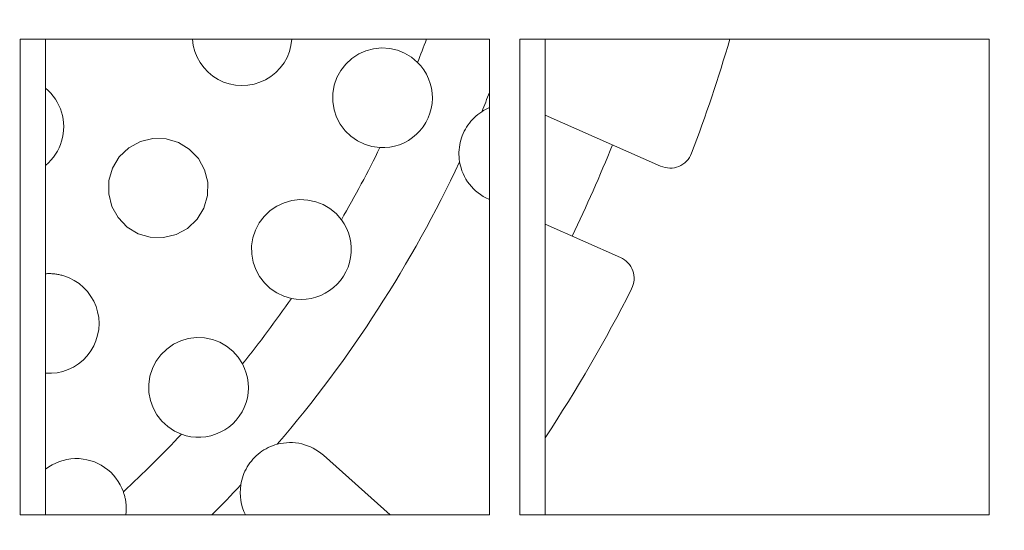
# Model space of a CAD drawing. Header units: metres. Extents: x 1306 to 1412, y -79 to 41.
# Tile 360 of 656: x 1360.8791 to 1360.9433, y -17.02 to -16.9867. Entities that reach past the tile are written whole.
import ezdxf

# ---------------------------------------------------------------- set-up
doc = ezdxf.new("R2010")
doc.units = ezdxf.units.M
doc.header["$PDMODE"] = 65
doc.linetypes.add('AUSGEZOGEN', pattern=[0])
doc.layers.add('XR$3$Maßlinie 1_50', color=7, linetype='AUSGEZOGEN', lineweight=25)
doc.layers.add('XR$4$Möblierung', color=4, linetype='AUSGEZOGEN', lineweight=13)
doc.styles.add('ARIAL', font='arial.ttf')
doc.dimstyles.new('DIMSTYLE_11', dxfattribs={"dimtxt": 0.15, "dimasz": 0.03000000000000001, "dimexe": 0, "dimexo": 0, "dimgap": 0.075, "dimtad": 2, "dimrnd": 0.005, "dimzin": 4, "dimdsep": 46, "dimtxsty": 'ARIAL', "dimblk1": 'ALL_ML_STRICH', "dimblk2": 'ALL_ML_STRICH', "dimsah": 1, "dimcen": 0, "dimclrd": 3, "dimclre": 3, "dimclrt": 3, "dimadec": 0, "dimazin": 0, "dimtfac": 1, "dimtdec": 0, "dimtix": 1, "dimtmove": 2, "dimatfit": 3, "dimfxl": 0, "dimtzin": 0, "dimlwd": 0, "dimlwe": 25, "dimarcsym": 0})
doc.dimstyles.new('DIMSTYLE_12', dxfattribs={"dimtxt": 0.15, "dimasz": 0.03000000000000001, "dimexe": 0, "dimexo": 0, "dimgap": 0.075, "dimtad": 2, "dimdec": 3, "dimrnd": 0.005, "dimzin": 4, "dimdsep": 46, "dimtxsty": 'ARIAL', "dimblk1": 'ALL_ML_STRICH', "dimblk2": 'ALL_ML_STRICH', "dimsah": 1, "dimcen": 0, "dimclrd": 3, "dimclre": 3, "dimclrt": 3, "dimadec": 0, "dimazin": 0, "dimtfac": 1, "dimtdec": 0, "dimtix": 1, "dimtmove": 2, "dimatfit": 3, "dimfxl": 0, "dimtzin": 0, "dimlwd": 0, "dimlwe": 25, "dimarcsym": 0})
doc.dimstyles.new('DIMSTYLE_24', dxfattribs={"dimtxt": 0.225, "dimasz": 0.15, "dimexe": 0, "dimexo": 0, "dimgap": 0.1125, "dimtad": 2, "dimrnd": 0.005, "dimzin": 4, "dimdsep": 46, "dimtxsty": 'ARIAL', "dimblk1": 'ALL_ML_STRICH', "dimblk2": 'ALL_ML_STRICH', "dimsah": 1, "dimcen": 0, "dimclrd": 3, "dimclre": 3, "dimclrt": 3, "dimadec": 0, "dimazin": 0, "dimtfac": 1, "dimtdec": 0, "dimtix": 1, "dimtmove": 2, "dimatfit": 3, "dimfxl": 0, "dimtzin": 0, "dimlwd": 0, "dimlwe": 25, "dimarcsym": 0})
doc.dimstyles.new('DIMSTYLE_6', dxfattribs={"dimtxt": 0.15, "dimasz": 0.15, "dimexe": 0, "dimexo": 0, "dimgap": 0.075, "dimtad": 2, "dimrnd": 0.005, "dimzin": 4, "dimdsep": 46, "dimtxsty": 'ARIAL', "dimblk1": 'ALL_ML_STRICH', "dimblk2": 'ALL_ML_STRICH', "dimsah": 1, "dimcen": 0, "dimclrd": 3, "dimclre": 3, "dimclrt": 3, "dimadec": 0, "dimazin": 0, "dimtfac": 1, "dimtdec": 0, "dimtix": 1, "dimtmove": 2, "dimatfit": 3, "dimfxl": 0, "dimtzin": 0, "dimlwd": 0, "dimlwe": 25, "dimarcsym": 0})
doc.dimstyles.new('DIMSTYLE_9', dxfattribs={"dimtxt": 0.15, "dimasz": 0.03000000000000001, "dimexe": 0, "dimexo": 0, "dimgap": 0.075, "dimtad": 2, "dimdec": 1, "dimlfac": 100, "dimrnd": 0.5, "dimzin": 4, "dimdsep": 46, "dimtxsty": 'ARIAL', "dimblk1": 'ALL_ML_STRICH', "dimblk2": 'ALL_ML_STRICH', "dimsah": 1, "dimcen": 0, "dimclrd": 3, "dimclre": 3, "dimclrt": 3, "dimadec": 0, "dimazin": 0, "dimtfac": 1, "dimtdec": 0, "dimtix": 1, "dimtmove": 2, "dimatfit": 3, "dimfxl": 0, "dimtvp": 1.2, "dimtzin": 0, "dimlwd": 0, "dimlwe": 25, "dimarcsym": 0})

# ---------------------------------------------------------------- blocks, each defined once
blk = doc.blocks.new('ALL_ML_STRICH')
at = {"color": 0, "linetype": 'ByBlock', "lineweight": -2}
for p, q in [((0, -0.5), (0, 0.5)), ((-0.3, -0.3), (0.3, 0.3)), ((-1, 0), (0.5, 0))]:
    blk.add_line(p, q, dxfattribs=at)
blk = doc.blocks.new('*D765')
at = {"layer": 'DEFPOINTS', "color": 3, "linetype": 'AUSGEZOGEN', "lineweight": 25, "transparency": 33554687}
for p in [(1342.770147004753, -10.15909497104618), (1342.770147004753, -20.11080697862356), (1361.060147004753, -20.30015715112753)]:
    blk.add_point(p, dxfattribs=at)
at = {"layer": 'XR$3$Maßlinie 1_50', "color": 3, "linetype": 'AUSGEZOGEN', "lineweight": -2, "transparency": 33554687}
for p, q in [((1342.770147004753, -10.20909497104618), (1342.770147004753, -10.15909497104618)), ((1342.770147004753, -10.15909497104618), (1361.060147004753, -10.15909497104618)), ((1361.060147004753, -10.20909497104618), (1361.060147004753, -10.15909497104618))]:
    blk.add_line(p, q, dxfattribs=at)
at = {"layer": 'XR$3$Maßlinie 1_50', "color": 3, "linetype": 'AUSGEZOGEN', "lineweight": 25, "transparency": 33554687, "xscale": 0.03000000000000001, "yscale": 0.03000000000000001, "zscale": 0.03000000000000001, "rotation": 180}
blk.add_blockref('ALL_ML_STRICH', (1342.770147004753, -10.15909497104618), dxfattribs=at)
at = {"layer": 'XR$3$Maßlinie 1_50', "color": 3, "linetype": 'AUSGEZOGEN', "lineweight": 25, "transparency": 33554687, "xscale": 0.03000000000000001, "yscale": 0.03000000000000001, "zscale": 0.03000000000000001}
blk.add_blockref('ALL_ML_STRICH', (1361.060147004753, -10.15909497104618), dxfattribs=at)
at = {"layer": 'XR$3$Maßlinie 1_50', "color": 3, "linetype": 'AUSGEZOGEN', "lineweight": 25, "transparency": 33554687, "insert": (1351.919076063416, -10.03153699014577), "char_height": 0.15, "width": 0.6, "attachment_point": 5, "style": 'ARIAL'}
blk.add_mtext('\\W0.80;\\A1;{\\A1;{18.29\\H0.099000;\\S^ ;}}', dxfattribs=at)
blk = doc.blocks.new('*D766')
at = {"layer": 'DEFPOINTS', "color": 3, "linetype": 'AUSGEZOGEN', "lineweight": 25, "transparency": 33554687}
for p in [(1361.060147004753, -10.15909497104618), (1361.240147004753, -20.27659746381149), (1361.060147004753, -20.30015715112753)]:
    blk.add_point(p, dxfattribs=at)
at = {"layer": 'XR$3$Maßlinie 1_50', "color": 3, "linetype": 'AUSGEZOGEN', "lineweight": -2, "transparency": 33554687}
for p, q in [((1361.060147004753, -10.20909497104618), (1361.060147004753, -10.15909497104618)), ((1361.060147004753, -10.15909497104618), (1361.240147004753, -10.15909497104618)), ((1361.240147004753, -10.20909497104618), (1361.240147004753, -10.15909497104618))]:
    blk.add_line(p, q, dxfattribs=at)
at = {"layer": 'XR$3$Maßlinie 1_50', "color": 3, "linetype": 'AUSGEZOGEN', "lineweight": 25, "transparency": 33554687, "xscale": 0.03000000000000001, "yscale": 0.03000000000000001, "zscale": 0.03000000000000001, "rotation": 180}
blk.add_blockref('ALL_ML_STRICH', (1361.060147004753, -10.15909497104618), dxfattribs=at)
at = {"layer": 'XR$3$Maßlinie 1_50', "color": 3, "linetype": 'AUSGEZOGEN', "lineweight": 25, "transparency": 33554687, "xscale": 0.03000000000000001, "yscale": 0.03000000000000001, "zscale": 0.03000000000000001}
blk.add_blockref('ALL_ML_STRICH', (1361.240147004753, -10.15909497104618), dxfattribs=at)
at = {"layer": 'XR$3$Maßlinie 1_50', "color": 3, "linetype": 'AUSGEZOGEN', "lineweight": 25, "transparency": 33554687, "insert": (1361.144597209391, -10.01653699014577), "char_height": 0.15, "width": 0.4799999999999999, "attachment_point": 5, "style": 'ARIAL'}
blk.add_mtext('\\W0.80;\\A1;{\\A1;{18\\H0.099000;\\S^ ;}}', dxfattribs=at)
blk = doc.blocks.new('*D782')
at = {"layer": 'DEFPOINTS', "color": 3, "linetype": 'AUSGEZOGEN', "lineweight": 25, "transparency": 33554687}
for p in [(1343.120147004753, -10.95909497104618), (1343.120147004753, -20.11122102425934), (1361.060147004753, -20.50340109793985)]:
    blk.add_point(p, dxfattribs=at)
at = {"layer": 'XR$3$Maßlinie 1_50', "color": 3, "linetype": 'AUSGEZOGEN', "lineweight": -2, "transparency": 33554687}
for p, q in [((1343.120147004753, -11.00909497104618), (1343.120147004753, -10.95909497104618)), ((1343.120147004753, -10.95909497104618), (1361.060147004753, -10.95909497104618)), ((1361.060147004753, -11.00909497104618), (1361.060147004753, -10.95909497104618))]:
    blk.add_line(p, q, dxfattribs=at)
at = {"layer": 'XR$3$Maßlinie 1_50', "color": 3, "linetype": 'AUSGEZOGEN', "lineweight": 25, "transparency": 33554687, "xscale": 0.03000000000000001, "yscale": 0.03000000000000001, "zscale": 0.03000000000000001, "rotation": 180}
blk.add_blockref('ALL_ML_STRICH', (1343.120147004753, -10.95909497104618), dxfattribs=at)
at = {"layer": 'XR$3$Maßlinie 1_50', "color": 3, "linetype": 'AUSGEZOGEN', "lineweight": 25, "transparency": 33554687, "xscale": 0.03000000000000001, "yscale": 0.03000000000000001, "zscale": 0.03000000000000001}
blk.add_blockref('ALL_ML_STRICH', (1361.060147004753, -10.95909497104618), dxfattribs=at)
at = {"layer": 'XR$3$Maßlinie 1_50', "color": 3, "linetype": 'AUSGEZOGEN', "lineweight": 25, "transparency": 33554687, "insert": (1352.094444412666, -10.83153699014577), "char_height": 0.15, "width": 0.6, "attachment_point": 5, "style": 'ARIAL'}
blk.add_mtext('\\W0.80;\\A1;{\\A1;{17.94\\H0.099000;\\S^ ;}}', dxfattribs=at)
blk = doc.blocks.new('*D783')
at = {"layer": 'DEFPOINTS', "color": 3, "linetype": 'AUSGEZOGEN', "lineweight": 25, "transparency": 33554687}
for p in [(1361.060147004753, -10.95909497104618), (1361.060147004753, -20.50340109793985), (1361.240147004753, -20.60164563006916)]:
    blk.add_point(p, dxfattribs=at)
at = {"layer": 'XR$3$Maßlinie 1_50', "color": 3, "linetype": 'AUSGEZOGEN', "lineweight": -2, "transparency": 33554687}
for p, q in [((1361.060147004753, -11.00909497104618), (1361.060147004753, -10.95909497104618)), ((1361.060147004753, -10.95909497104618), (1361.240147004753, -10.95909497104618)), ((1361.240147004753, -11.00909497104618), (1361.240147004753, -10.95909497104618))]:
    blk.add_line(p, q, dxfattribs=at)
at = {"layer": 'XR$3$Maßlinie 1_50', "color": 3, "linetype": 'AUSGEZOGEN', "lineweight": 25, "transparency": 33554687, "xscale": 0.03000000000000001, "yscale": 0.03000000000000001, "zscale": 0.03000000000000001, "rotation": 180}
blk.add_blockref('ALL_ML_STRICH', (1361.060147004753, -10.95909497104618), dxfattribs=at)
at = {"layer": 'XR$3$Maßlinie 1_50', "color": 3, "linetype": 'AUSGEZOGEN', "lineweight": 25, "transparency": 33554687, "xscale": 0.03000000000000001, "yscale": 0.03000000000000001, "zscale": 0.03000000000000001}
blk.add_blockref('ALL_ML_STRICH', (1361.240147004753, -10.95909497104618), dxfattribs=at)
at = {"layer": 'XR$3$Maßlinie 1_50', "color": 3, "linetype": 'AUSGEZOGEN', "lineweight": 25, "transparency": 33554687, "insert": (1361.144597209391, -10.81653699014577), "char_height": 0.15, "width": 0.4799999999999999, "attachment_point": 5, "style": 'ARIAL'}
blk.add_mtext('\\W0.80;\\A1;{\\A1;{18\\H0.099000;\\S^ ;}}', dxfattribs=at)
blk = doc.blocks.new('*D899')
at = {"layer": 'DEFPOINTS', "color": 3, "linetype": 'AUSGEZOGEN', "lineweight": 25, "transparency": 33554687}
for p in [(1342.770147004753, -8.559094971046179), (1361.240147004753, -14.91824644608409), (1342.770147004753, -18.60157549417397)]:
    blk.add_point(p, dxfattribs=at)
at = {"layer": 'XR$3$Maßlinie 1_50', "color": 3, "linetype": 'AUSGEZOGEN', "lineweight": -2, "transparency": 33554687}
for p, q in [((1342.770147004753, -9.15909497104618), (1342.770147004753, -8.559094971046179)), ((1342.770147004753, -8.559094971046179), (1361.240147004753, -8.559094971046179)), ((1361.240147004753, -9.15909497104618), (1361.240147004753, -8.559094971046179))]:
    blk.add_line(p, q, dxfattribs=at)
at = {"layer": 'XR$3$Maßlinie 1_50', "color": 3, "linetype": 'AUSGEZOGEN', "lineweight": 25, "transparency": 33554687, "xscale": 0.15, "yscale": 0.15, "zscale": 0.15, "rotation": 180}
blk.add_blockref('ALL_ML_STRICH', (1342.770147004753, -8.559094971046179), dxfattribs=at)
at = {"layer": 'XR$3$Maßlinie 1_50', "color": 3, "linetype": 'AUSGEZOGEN', "lineweight": 25, "transparency": 33554687, "xscale": 0.15, "yscale": 0.15, "zscale": 0.15}
blk.add_blockref('ALL_ML_STRICH', (1361.240147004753, -8.559094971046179), dxfattribs=at)
at = {"layer": 'XR$3$Maßlinie 1_50', "color": 3, "linetype": 'AUSGEZOGEN', "lineweight": 25, "transparency": 33554687, "insert": (1352.011101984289, -8.392604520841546), "char_height": 0.225, "width": 0.8999999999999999, "attachment_point": 5, "style": 'ARIAL'}
blk.add_mtext('\\W0.80;\\A1;{\\fArial|i0|b1;\\A1;{18.47\\H0.148500;\\S^ ;}}', dxfattribs=at)
blk = doc.blocks.new('*D929')
at = {"layer": 'DEFPOINTS', "color": 3, "linetype": 'AUSGEZOGEN', "lineweight": 25, "transparency": 33554687}
for p in [(1362.146242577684, -15.15824644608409), (1340.424074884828, -17.54324644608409), (1364.271242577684, -17.54324644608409)]:
    blk.add_point(p, dxfattribs=at)
at = {"layer": 'XR$3$Maßlinie 1_50', "color": 3, "linetype": 'AUSGEZOGEN', "lineweight": -2, "transparency": 33554687}
for p, q in [((1340.474074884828, -15.15824644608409), (1340.424074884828, -15.15824644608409)), ((1340.424074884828, -17.54324644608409), (1340.424074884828, -15.15824644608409)), ((1340.474074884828, -17.54324644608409), (1340.424074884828, -17.54324644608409))]:
    blk.add_line(p, q, dxfattribs=at)
at = {"layer": 'XR$3$Maßlinie 1_50', "color": 3, "linetype": 'AUSGEZOGEN', "lineweight": 25, "transparency": 33554687, "xscale": 0.03000000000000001, "yscale": 0.03000000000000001, "zscale": 0.03000000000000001}
for p, rotation in [((1340.424074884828, -15.15824644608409), 90), ((1340.424074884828, -17.54324644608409), 270)]:
    blk.add_blockref('ALL_ML_STRICH', p, dxfattribs=dict(at, rotation=rotation))
at = {"layer": 'XR$3$Maßlinie 1_50', "color": 3, "linetype": 'AUSGEZOGEN', "lineweight": 25, "transparency": 33554687, "insert": (1340.29641458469, -16.32984057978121), "char_height": 0.15, "width": 0.6, "attachment_point": 5, "rotation": 90, "style": 'ARIAL'}
blk.add_mtext('\\W0.80;\\A1;{\\A1;{2.38\\H0.099000;\\S5^ ;}}', dxfattribs=at)
blk = doc.blocks.new('*D938')
at = {"layer": 'DEFPOINTS', "color": 3, "linetype": 'AUSGEZOGEN', "lineweight": 25, "transparency": 33554687}
for p in [(1364.96914176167, -15.15824644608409), (1338.824074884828, -20.29324644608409), (1364.656959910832, -20.29324644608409)]:
    blk.add_point(p, dxfattribs=at)
at = {"layer": 'XR$3$Maßlinie 1_50', "color": 3, "linetype": 'AUSGEZOGEN', "lineweight": -2, "transparency": 33554687}
for p, q in [((1338.874074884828, -15.15824644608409), (1338.824074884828, -15.15824644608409)), ((1338.824074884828, -20.29324644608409), (1338.824074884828, -15.15824644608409)), ((1338.874074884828, -20.29324644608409), (1338.824074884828, -20.29324644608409))]:
    blk.add_line(p, q, dxfattribs=at)
at = {"layer": 'XR$3$Maßlinie 1_50', "color": 3, "linetype": 'AUSGEZOGEN', "lineweight": 25, "transparency": 33554687, "xscale": 0.03000000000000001, "yscale": 0.03000000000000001, "zscale": 0.03000000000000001}
for p, rotation in [((1338.824074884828, -15.15824644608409), 90), ((1338.824074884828, -20.29324644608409), 270)]:
    blk.add_blockref('ALL_ML_STRICH', p, dxfattribs=dict(at, rotation=rotation))
at = {"layer": 'XR$3$Maßlinie 1_50', "color": 3, "linetype": 'AUSGEZOGEN', "lineweight": 25, "transparency": 33554687, "insert": (1338.696414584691, -17.70484057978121), "char_height": 0.15, "width": 0.6, "attachment_point": 5, "rotation": 90, "style": 'ARIAL'}
blk.add_mtext('\\W0.80;\\A1;{\\A1;{5.13\\H0.099000;\\S5^ ;}}', dxfattribs=at)
blk = doc.blocks.new('*D963')
at = {"layer": 'DEFPOINTS', "color": 3, "linetype": 'AUSGEZOGEN', "lineweight": 25, "transparency": 33554687}
for p in [(1360.315868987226, -16.2182464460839), (1360.170906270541, -17.81824644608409), (1361.000147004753, -17.81824644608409)]:
    blk.add_point(p, dxfattribs=at)
at = {"layer": 'XR$3$Maßlinie 1_50', "color": 3, "linetype": 'AUSGEZOGEN', "lineweight": -2, "transparency": 33554687}
for p, q in [((1360.220906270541, -16.2182464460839), (1360.170906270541, -16.2182464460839)), ((1360.170906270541, -17.81824644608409), (1360.170906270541, -16.2182464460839)), ((1360.220906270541, -17.81824644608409), (1360.170906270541, -17.81824644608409))]:
    blk.add_line(p, q, dxfattribs=at)
at = {"layer": 'XR$3$Maßlinie 1_50', "color": 3, "linetype": 'AUSGEZOGEN', "lineweight": 25, "transparency": 33554687, "xscale": 0.15, "yscale": 0.15, "zscale": 0.15}
for p, rotation in [((1360.170906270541, -16.2182464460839), 90), ((1360.170906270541, -17.81824644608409), 270)]:
    blk.add_blockref('ALL_ML_STRICH', p, dxfattribs=dict(at, rotation=rotation))
at = {"layer": 'XR$3$Maßlinie 1_50', "color": 3, "linetype": 'AUSGEZOGEN', "lineweight": 25, "transparency": 33554687, "insert": (1360.043348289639, -17.00937332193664), "char_height": 0.15, "width": 0.4799999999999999, "attachment_point": 5, "rotation": 90, "style": 'ARIAL'}
blk.add_mtext('\\W0.80;\\A1;{\\A1;{1.60\\H0.099000;\\S^ ;}}', dxfattribs=at)
blk = doc.blocks.new('*D1085')
at = {"layer": 'DEFPOINTS', "color": 3, "linetype": 'AUSGEZOGEN', "lineweight": 25, "transparency": 33554687}
for p in [(1366.101203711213, -15.15824644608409), (1339.624074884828, -17.54324644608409), (1365.92579072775, -17.54324644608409)]:
    blk.add_point(p, dxfattribs=at)
at = {"layer": 'XR$3$Maßlinie 1_50', "color": 3, "linetype": 'AUSGEZOGEN', "lineweight": -2, "transparency": 33554687}
for p, q in [((1339.674074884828, -15.15824644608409), (1339.624074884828, -15.15824644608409)), ((1339.624074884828, -17.54324644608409), (1339.624074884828, -15.15824644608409)), ((1339.674074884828, -17.54324644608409), (1339.624074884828, -17.54324644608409))]:
    blk.add_line(p, q, dxfattribs=at)
at = {"layer": 'XR$3$Maßlinie 1_50', "color": 3, "linetype": 'AUSGEZOGEN', "lineweight": 25, "transparency": 33554687, "xscale": 0.03000000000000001, "yscale": 0.03000000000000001, "zscale": 0.03000000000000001}
for p, rotation in [((1339.624074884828, -15.15824644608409), 90), ((1339.624074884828, -17.54324644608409), 270)]:
    blk.add_blockref('ALL_ML_STRICH', p, dxfattribs=dict(at, rotation=rotation))
at = {"layer": 'XR$3$Maßlinie 1_50', "color": 3, "linetype": 'AUSGEZOGEN', "lineweight": 25, "transparency": 33554687, "insert": (1339.49641458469, -16.3298405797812), "char_height": 0.15, "width": 0.6, "attachment_point": 5, "rotation": 90, "style": 'ARIAL'}
blk.add_mtext('\\W0.80;\\A1;{\\A1;{2.38\\H0.099000;\\S5^ ;}}', dxfattribs=at)
blk = doc.blocks.new('COMPLEXOBJECT_326')
at = {"layer": 'XR$4$Möblierung', "color": 52, "linetype": 'AUSGEZOGEN', "lineweight": 13, "transparency": 33554687}
for p, q in [((1360.8791655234, -16.98799408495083), (1360.8791655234, -17.01899408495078)), ((1360.909743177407, -16.98799408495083), (1360.8791655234, -16.98799408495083)), ((1360.880810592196, -17.01899408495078), (1360.880810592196, -16.98799408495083)), ((1360.909743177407, -17.01899408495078), (1360.909743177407, -16.98799408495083)), ((1360.911715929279, -16.98799408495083), (1360.911715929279, -17.01899408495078)), ((1360.942293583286, -16.98799408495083), (1360.911715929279, -16.98799408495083)), ((1360.913360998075, -17.01899408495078), (1360.913360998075, -16.98799408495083)), ((1360.942293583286, -17.01899408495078), (1360.942293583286, -16.98799408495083)), ((1360.913360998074, -16.99293717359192), (1360.920889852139, -16.99626410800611)), ((1360.909743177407, -16.99844483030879), (1360.909683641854, -16.99841852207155)), ((1360.918262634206, -17.00220950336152), (1360.913360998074, -17.00004351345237)), ((1360.898913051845, -17.01510547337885), (1360.90325608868, -17.01899408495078)), ((1360.8791655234, -17.01899408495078), (1360.909743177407, -17.01899408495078)), ((1360.911715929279, -17.01899408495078), (1360.942293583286, -17.01899408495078))]:
    blk.add_line(p, q, dxfattribs=at)
for points in [[(1360.89686026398, -16.98799407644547), (1360.896803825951, -16.98840658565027), (1360.896698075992, -16.98880311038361), (1360.896547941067, -16.9891733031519), (1360.896349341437, -16.98952669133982), (1360.896103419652, -16.98985998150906), (1360.895814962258, -16.9901615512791), (1360.895490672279, -16.99042184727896), (1360.89514189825, -16.99063635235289), (1360.894780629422, -16.99080134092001), (1360.894401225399, -16.99091985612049), (1360.89400121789, -16.99099291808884), (1360.893591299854, -16.9910161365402), (1360.893182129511, -16.99098628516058), (1360.892784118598, -16.9909065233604), (1360.89240759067, -16.9907821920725), (1360.892055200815, -16.99061515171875), (1360.89171628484, -16.99040044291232), (1360.891400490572, -16.99014154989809), (1360.891118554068, -16.98984267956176), (1360.890877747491, -16.98951144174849), (1360.890682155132, -16.98915859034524), (1360.89053501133, -16.9887930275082), (1360.890432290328, -16.98840318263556), (1360.890376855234, -16.98799404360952)], [(1360.902597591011, -16.99505381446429), (1360.902076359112, -16.99498367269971), (1360.901584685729, -16.99483603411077), (1360.901131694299, -16.99461713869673), (1360.900704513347, -16.99432054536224), (1360.900324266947, -16.99395379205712), (1360.900009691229, -16.99352982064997), (1360.899770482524, -16.99307056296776), (1360.899609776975, -16.99258379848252), (1360.899525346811, -16.99205870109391), (1360.899528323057, -16.99151884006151), (1360.899620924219, -16.99098914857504), (1360.899792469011, -16.99049452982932), (1360.900042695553, -16.99003467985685), (1360.900372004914, -16.98960958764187), (1360.900769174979, -16.98924391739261), (1360.901214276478, -16.98895281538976), (1360.901682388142, -16.98874391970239), (1360.90218301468, -16.98861158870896), (1360.902708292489, -16.98855874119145), (1360.903235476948, -16.98859297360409), (1360.90374238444, -16.98870914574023), (1360.904209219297, -16.98889671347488), (1360.904649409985, -16.98916085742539), (1360.905052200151, -16.98949903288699)], [(1360.905052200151, -16.98949903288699), (1360.905269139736, -16.98973627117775), (1360.905462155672, -16.98999463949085), (1360.905629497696, -16.99027253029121), (1360.905768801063, -16.99056690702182), (1360.905877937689, -16.99087372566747), (1360.90595596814, -16.99119066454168), (1360.906001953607, -16.99151541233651), (1360.906014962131, -16.99184384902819), (1360.905994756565, -16.99217173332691), (1360.905941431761, -16.99249647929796), (1360.905855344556, -16.99281475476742), (1360.905737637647, -16.99312223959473), (1360.905589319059, -16.99341644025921), (1360.905411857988, -16.99369426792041), (1360.905207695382, -16.99395208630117), (1360.904978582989, -16.99418790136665), (1360.904726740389, -16.99439941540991), (1360.904456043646, -16.99458363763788), (1360.904168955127, -16.99473932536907), (1360.903867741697, -16.99486539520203), (1360.90355636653, -16.99496036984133), (1360.903239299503, -16.99502338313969), (1360.902918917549, -16.99505450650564), (1360.902597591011, -16.99505381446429)], [(1360.880810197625, -16.99118498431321), (1360.880990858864, -16.9913439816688), (1360.881159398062, -16.99151659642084), (1360.881314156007, -16.99170146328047), (1360.881454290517, -16.99189642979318), (1360.881579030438, -16.99209927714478), (1360.881687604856, -16.99230778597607), (1360.881779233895, -16.9925197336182), (1360.881854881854, -16.99273755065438), (1360.881915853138, -16.9929650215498), (1360.881961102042, -16.99319991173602), (1360.881989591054, -16.99343996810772), (1360.882000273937, -16.9936829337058), (1360.881992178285, -16.99392654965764), (1360.88196549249, -16.99416857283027), (1360.881921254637, -16.99440676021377), (1360.881860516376, -16.99463887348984), (1360.881784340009, -16.99486267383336), (1360.88169355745, -16.99507640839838), (1360.881585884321, -16.99528523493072), (1360.881461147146, -16.99548931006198), (1360.881320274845, -16.99568628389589), (1360.881164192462, -16.99587380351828), (1360.880993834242, -16.99604951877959), (1360.880810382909, -16.99621135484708)], [(1360.907790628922, -16.99597503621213), (1360.907768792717, -16.99581941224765), (1360.907754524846, -16.99566308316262), (1360.907747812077, -16.99550631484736), (1360.907748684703, -16.99534939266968), (1360.907757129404, -16.99519258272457), (1360.907773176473, -16.99503617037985), (1360.907796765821, -16.99488066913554), (1360.90782779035, -16.99472676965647), (1360.907866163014, -16.99457473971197), (1360.907911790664, -16.9944248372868), (1360.907964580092, -16.99427732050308), (1360.908024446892, -16.99413245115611), (1360.9080913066, -16.99399049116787), (1360.908165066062, -16.99385169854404), (1360.908245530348, -16.99371651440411), (1360.908332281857, -16.99358560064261), (1360.908425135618, -16.99345918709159), (1360.908523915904, -16.99333748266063), (1360.908628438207, -16.99322069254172), (1360.908738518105, -16.99310902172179), (1360.908853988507, -16.99300268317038), (1360.908974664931, -16.99290188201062), (1360.909100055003, -16.99280704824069), (1360.909229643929, -16.99271854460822)], [(1360.89683143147, -17.0048784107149), (1360.896335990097, -17.00473557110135), (1360.89588079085, -17.00452220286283), (1360.895451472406, -17.00423159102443), (1360.895067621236, -17.00387074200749), (1360.894748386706, -17.0034519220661), (1360.89450354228, -17.00299659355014), (1360.894337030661, -17.00251552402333), (1360.894245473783, -17.00199527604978), (1360.894239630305, -17.0014577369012), (1360.894323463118, -17.00092744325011), (1360.894487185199, -17.00042898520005), (1360.894728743, -16.99996678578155), (1360.895050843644, -16.99953640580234), (1360.895442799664, -16.99916292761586), (1360.895885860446, -16.99886314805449), (1360.896354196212, -16.99864554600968), (1360.896853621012, -16.99850595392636), (1360.897379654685, -16.99844572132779), (1360.897909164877, -16.9984728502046), (1360.898419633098, -16.99858318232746), (1360.898890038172, -16.99876544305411), (1360.899331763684, -16.99902354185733), (1360.899737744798, -16.99935553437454), (1360.900086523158, -16.99975151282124)], [(1360.900086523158, -16.99975151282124), (1360.900265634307, -17.00001835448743), (1360.900417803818, -17.00030218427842), (1360.90054162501, -17.00060108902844), (1360.900635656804, -17.00091303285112), (1360.90069805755, -17.00123328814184), (1360.900728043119, -17.00155832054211), (1360.900725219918, -17.00188564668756), (1360.900689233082, -17.00221255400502), (1360.900620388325, -17.00253415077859), (1360.900519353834, -17.00284728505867), (1360.900386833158, -17.00314926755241), (1360.90022454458, -17.00343602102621), (1360.900034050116, -17.00370488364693), (1360.899817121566, -17.00395326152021), (1360.899576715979, -17.00417789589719), (1360.89931492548, -17.00437701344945), (1360.899034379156, -17.00454862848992), (1360.89873929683, -17.0046904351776), (1360.898432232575, -17.00480159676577), (1360.898115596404, -17.00488137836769), (1360.897793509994, -17.00492889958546), (1360.897470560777, -17.00494396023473), (1360.897149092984, -17.0049269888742), (1360.89683143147, -17.0048784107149)], [(1360.882360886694, -17.00354361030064), (1360.882686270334, -17.00371053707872), (1360.882998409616, -17.0039181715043), (1360.883288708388, -17.00416312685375), (1360.883548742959, -17.00444183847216), (1360.883773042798, -17.00474792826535), (1360.883958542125, -17.00507272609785), (1360.884102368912, -17.00540783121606), (1360.884207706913, -17.00576161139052), (1360.884274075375, -17.00613475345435), (1360.884297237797, -17.00651834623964), (1360.884273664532, -17.00690347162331), (1360.884205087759, -17.00728121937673), (1360.884095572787, -17.00764267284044), (1360.883947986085, -17.00798160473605), (1360.883757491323, -17.00830840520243), (1360.883526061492, -17.00861742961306), (1360.883257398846, -17.00889910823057), (1360.882956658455, -17.00914539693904), (1360.882632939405, -17.00935237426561), (1360.882295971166, -17.00951680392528), (1360.881946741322, -17.00963886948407), (1360.881577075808, -17.00972194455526), (1360.881195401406, -17.00976264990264), (1360.880810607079, -17.00975751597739)], [(1360.880810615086, -17.00327540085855), (1360.880877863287, -17.00327105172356), (1360.880945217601, -17.00326810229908), (1360.881012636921, -17.00326657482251), (1360.8810800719, -17.00326648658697), (1360.881147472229, -17.00326785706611), (1360.881214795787, -17.00327068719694), (1360.881281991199, -17.00327495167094), (1360.881349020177, -17.00328063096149), (1360.881415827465, -17.00328769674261), (1360.881482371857, -17.00329612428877), (1360.881548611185, -17.00330589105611), (1360.881614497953, -17.00331697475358), (1360.881679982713, -17.0033293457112), (1360.881745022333, -17.00334298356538), (1360.881809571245, -17.00335786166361), (1360.881873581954, -17.0033739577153), (1360.881937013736, -17.00339124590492), (1360.881999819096, -17.00340970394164), (1360.882061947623, -17.00342930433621), (1360.882123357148, -17.0034500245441), (1360.882184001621, -17.00347183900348), (1360.882243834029, -17.00349472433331), (1360.882302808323, -17.00351865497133), (1360.882360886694, -17.00354361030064)], [(1360.889665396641, -17.01373387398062), (1360.889207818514, -17.01352448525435), (1360.888776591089, -17.01323820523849), (1360.888389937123, -17.0128816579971), (1360.888067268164, -17.01246677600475), (1360.88781837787, -17.01201472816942), (1360.887647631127, -17.01153832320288), (1360.887550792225, -17.01102266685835), (1360.887538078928, -17.01048801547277), (1360.887614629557, -17.00995840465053), (1360.88777150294, -17.00945798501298), (1360.888005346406, -17.00899452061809), (1360.888320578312, -17.0085605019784), (1360.888707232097, -17.00818078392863), (1360.889147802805, -17.00787360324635), (1360.889616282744, -17.00764812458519), (1360.89011444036, -17.00750199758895), (1360.890641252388, -17.00743510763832), (1360.891173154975, -17.00745585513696), (1360.891687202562, -17.00756108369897), (1360.892161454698, -17.00773901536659), (1360.892605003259, -17.00799210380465), (1360.89301376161, -17.00831927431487), (1360.893366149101, -17.00871082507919), (1360.893648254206, -17.00914938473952)], [(1360.893648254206, -17.00914938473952), (1360.893785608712, -17.00943998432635), (1360.893894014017, -17.00974416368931), (1360.893972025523, -17.01005925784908), (1360.894018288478, -17.01038137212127), (1360.89403209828, -17.01070793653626), (1360.894013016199, -17.01103437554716), (1360.893961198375, -17.01135739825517), (1360.893876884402, -17.01167448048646), (1360.893760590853, -17.01198243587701), (1360.893613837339, -17.01227688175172), (1360.89343780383, -17.01255536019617), (1360.893234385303, -17.01281469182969), (1360.893005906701, -17.01305193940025), (1360.892754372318, -17.0132650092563), (1360.892483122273, -17.01345114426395), (1360.892194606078, -17.01360883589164), (1360.891891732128, -17.01373652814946), (1360.891578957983, -17.01383260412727), (1360.891258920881, -17.01389662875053), (1360.890934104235, -17.01392823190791), (1360.890608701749, -17.01392716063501), (1360.890287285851, -17.01389389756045), (1360.889972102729, -17.01382921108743), (1360.889665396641, -17.01373387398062)], [(1360.893531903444, -17.01703915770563), (1360.893559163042, -17.01688474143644), (1360.893593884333, -17.01673163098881), (1360.893636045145, -17.01658010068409), (1360.893685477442, -17.01643081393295), (1360.893741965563, -17.01628435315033), (1360.893805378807, -17.01614095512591), (1360.893875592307, -17.01600086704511), (1360.893952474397, -17.01586432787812), (1360.894035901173, -17.01573158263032), (1360.894125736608, -17.01560286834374), (1360.894221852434, -17.01547842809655), (1360.894323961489, -17.0153586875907), (1360.89443155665, -17.01524422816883), (1360.894544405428, -17.01513523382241), (1360.894662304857, -17.01503188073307), (1360.894785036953, -17.01493434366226), (1360.894912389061, -17.01484279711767), (1360.895044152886, -17.0147574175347), (1360.895180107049, -17.01467837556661), (1360.895319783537, -17.0146059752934), (1360.895462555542, -17.01454052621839), (1360.895608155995, -17.01448211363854), (1360.895756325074, -17.01443081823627), (1360.895906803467, -17.01438673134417)], [(1360.880810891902, -17.0160159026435), (1360.881025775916, -17.01586124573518), (1360.881249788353, -17.01572548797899), (1360.881479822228, -17.01560969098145), (1360.881713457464, -17.01551463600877), (1360.881956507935, -17.01543789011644), (1360.882208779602, -17.01537950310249), (1360.882467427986, -17.01534057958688), (1360.882729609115, -17.01532223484), (1360.882992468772, -17.01532554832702), (1360.883253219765, -17.0153505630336), (1360.883509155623, -17.01539590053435), (1360.883757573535, -17.01546007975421), (1360.883995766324, -17.01554161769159), (1360.884222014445, -17.01563946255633), (1360.884442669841, -17.01575625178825), (1360.884657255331, -17.01589185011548), (1360.884863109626, -17.0160451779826), (1360.8850575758, -17.01621515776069), (1360.885238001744, -17.01640070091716), (1360.885402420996, -17.01660007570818), (1360.885549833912, -17.0168106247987), (1360.885679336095, -17.01702962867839), (1360.885790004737, -17.01725436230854), (1360.885881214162, -17.0174827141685)], [(1360.885881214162, -17.0174827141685), (1360.885901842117, -17.01754261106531), (1360.885921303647, -17.01760291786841), (1360.885939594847, -17.01766361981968), (1360.88595670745, -17.01772470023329), (1360.885972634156, -17.01778614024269), (1360.885987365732, -17.01784792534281), (1360.886000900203, -17.01791003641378), (1360.886013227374, -17.01797246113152), (1360.886024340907, -17.01803517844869), (1360.886034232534, -17.01809817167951), (1360.886042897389, -17.01816142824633), (1360.88605032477, -17.0182249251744), (1360.886056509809, -17.01828864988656), (1360.886061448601, -17.01835258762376), (1360.886065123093, -17.01841667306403), (1360.886067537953, -17.01848082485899), (1360.886068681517, -17.01854502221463), (1360.886068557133, -17.01860924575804), (1360.886067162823, -17.0186734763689), (1360.88606449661, -17.01873769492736), (1360.886060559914, -17.01880188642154), (1360.886055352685, -17.01886602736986), (1360.88604886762, -17.01893009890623), (1360.886041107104, -17.01899408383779)]]:
    blk.add_lwpolyline(points, dxfattribs=at)
blk.add_lwpolyline([(1360.889466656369, -16.99471850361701), (1360.8901777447, -16.99514982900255), (1360.890770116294, -16.99576524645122), (1360.8911759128, -16.99649758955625), (1360.891380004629, -16.99731103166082), (1360.891365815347, -16.99817737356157), (1360.891130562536, -16.99899385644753), (1360.890690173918, -16.99972121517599), (1360.890059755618, -17.00032223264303), (1360.889316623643, -17.00072576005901), (1360.888497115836, -17.00092227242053), (1360.887639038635, -17.00089959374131), (1360.886839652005, -17.00066399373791), (1360.88612855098, -17.00023273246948), (1360.88553610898, -16.9996173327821), (1360.885130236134, -16.99888495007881), (1360.884926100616, -16.99807145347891), (1360.884940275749, -16.99720506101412), (1360.885175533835, -16.9963885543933), (1360.885615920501, -16.99566118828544), (1360.886246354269, -16.99506015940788), (1360.886989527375, -16.99465662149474), (1360.887809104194, -16.99446011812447), (1360.88866725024, -16.99448284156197), (1360.889466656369, -16.99471850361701)], close=True, dxfattribs=at)
for centre, radius, start, end in [((1360.834164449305, -16.96149408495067), 0.07621909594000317, 338.4429831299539, 339.6544049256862), ((1360.834164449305, -16.96149408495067), 0.09499999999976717, 339.071787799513, 343.8026095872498), ((1360.834164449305, -16.96149408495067), 0.0813003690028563, 337.4144211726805, 338.3761909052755), ((1360.910997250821, -16.99544582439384), 0.00325, 112.6976834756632, 122.9481330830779), ((1360.834164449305, -16.96149408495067), 0.07621909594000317, 329.871554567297, 333.8765891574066), ((1360.834164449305, -16.96149408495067), 0.09, 334.0903219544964, 338.2292503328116), ((1360.921496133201, -16.99489209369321), 0.0015, 246.1597861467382, 339.0717877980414), ((1360.834164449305, -16.96149408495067), 0.08130036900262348, 319.414421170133, 334.9051511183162), ((1360.910997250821, -16.99544582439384), 0.00325, 189.3714392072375, 246.1597861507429), ((1360.917656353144, -17.00358151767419), 0.0015, 333.2477844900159, 66.15978614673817), ((1360.834164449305, -16.96149408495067), 0.07621909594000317, 321.3001259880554, 325.3051605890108), ((1360.834164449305, -16.96149408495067), 0.095, 326.4753078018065, 333.2477844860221), ((1360.834164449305, -16.96149408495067), 0.07621909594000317, 312.7286974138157, 316.7337320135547), ((1360.896745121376, -17.01752674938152), 0.00325, 48.15978614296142, 104.9481330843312), ((1360.834164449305, -16.96149408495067), 0.08130036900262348, 314.9880809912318, 316.905151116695), ((1360.896745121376, -17.01752674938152), 0.003250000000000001, 171.3714392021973, 206.8391841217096)]:
    blk.add_arc(centre, radius, start, end, dxfattribs=at)

msp = doc.modelspace()

# ---------------------------------------------------------------- block references
at = {"layer": 'XR$4$Möblierung', "color": 52, "linetype": 'AUSGEZOGEN', "lineweight": 13, "transparency": 33554687}
msp.add_blockref('COMPLEXOBJECT_326', (0, 0), dxfattribs=at)

# ---------------------------------------------------------------- dimensions: what is measured, and where the dimension line sits
at = {"layer": 'XR$3$Maßlinie 1_50', "color": 3, "linetype": 'AUSGEZOGEN', "lineweight": 25, "transparency": 33554687}
for base, p1, p2, dimstyle, picture, middle in [((1361.240147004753, -8.559094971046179), (1342.770147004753, -9.15909497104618), (1361.240147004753, -9.15909497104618), 'DIMSTYLE_24', '*D899', (1352.011101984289, -8.392604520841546)), ((1361.240147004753, -10.15909497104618), (1361.060147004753, -10.20909497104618), (1361.240147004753, -10.20909497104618), 'DIMSTYLE_9', '*D766', (1361.144597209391, -10.01653699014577)), ((1361.060147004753, -10.15909497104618), (1342.770147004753, -10.20909497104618), (1361.060147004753, -10.20909497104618), 'DIMSTYLE_11', '*D765', (1351.919076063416, -10.03153699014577)), ((1361.240147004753, -10.95909497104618), (1361.060147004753, -11.00909497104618), (1361.240147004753, -11.00909497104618), 'DIMSTYLE_9', '*D783', (1361.144597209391, -10.81653699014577)), ((1361.060147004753, -10.95909497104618), (1343.120147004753, -11.00909497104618), (1361.060147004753, -11.00909497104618), 'DIMSTYLE_11', '*D782', (1352.094444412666, -10.83153699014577))]:
    dim = msp.add_linear_dim(base=base, p1=p1, p2=p2, dimstyle=dimstyle, override={"dimpost": '<>', "dimclrd": 3, "dimclre": 3, "dimclrt": 3, "dimlwd": 0, "dimlwe": 25}, dxfattribs=at)
    dim.commit()
    dim.dimension.update_dxf_attribs({"geometry": picture, "text_midpoint": middle, "dimtype": 160})
for base, p1, p2, dimstyle, picture, middle in [((1338.824074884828, -15.15824644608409), (1338.874074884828, -20.29324644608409), (1338.874074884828, -15.15824644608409), 'DIMSTYLE_12', '*D938', (1338.696414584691, -17.70484057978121)), ((1339.624074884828, -15.15824644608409), (1339.674074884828, -17.54324644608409), (1339.674074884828, -15.15824644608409), 'DIMSTYLE_12', '*D1085', (1339.49641458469, -16.3298405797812)), ((1340.424074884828, -15.15824644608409), (1340.474074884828, -17.54324644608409), (1340.474074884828, -15.15824644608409), 'DIMSTYLE_12', '*D929', (1340.29641458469, -16.32984057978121)), ((1360.170906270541, -16.2182464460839), (1360.220906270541, -17.81824644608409), (1360.220906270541, -16.2182464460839), 'DIMSTYLE_6', '*D963', (1360.043348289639, -17.00937332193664))]:
    dim = msp.add_linear_dim(base=base, p1=p1, p2=p2, angle=90, dimstyle=dimstyle, override={"dimpost": '<>', "dimclrd": 3, "dimclre": 3, "dimclrt": 3, "dimlwd": 0, "dimlwe": 25}, dxfattribs=at)
    dim.commit()
    dim.dimension.update_dxf_attribs({"geometry": picture, "text_midpoint": middle, "dimtype": 160})

doc.saveas('drawing.dxf')
